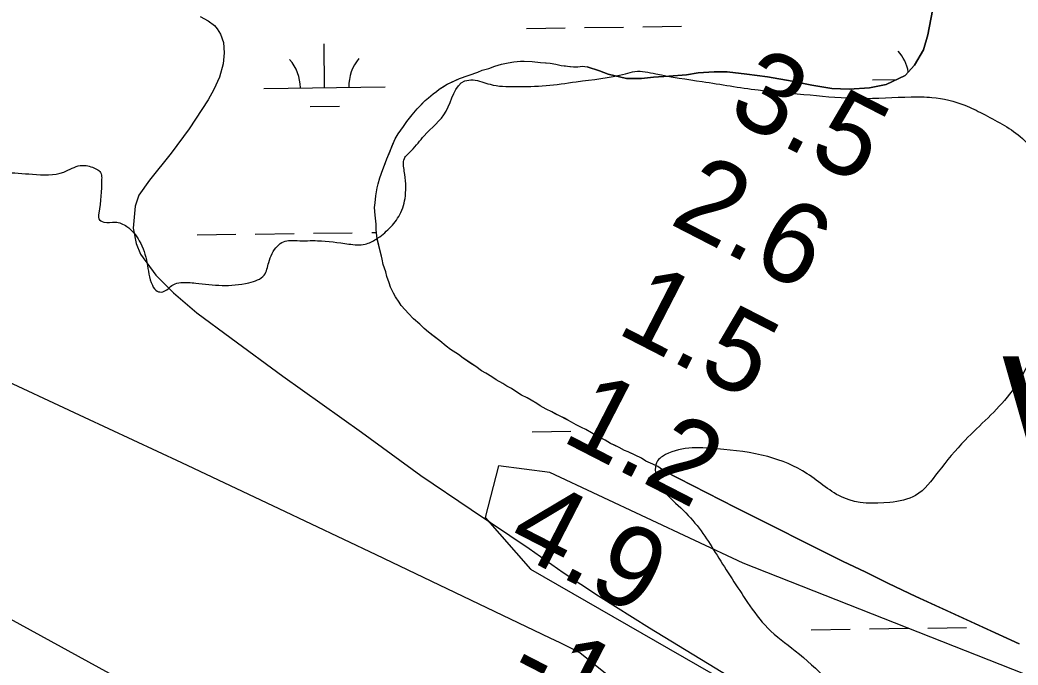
# Model space of a CAD drawing. Extents: x 3767014 to 3805179, y 361544 to 387384.
# Drawn here: x 3787593 to 3788416, y 378588 to 379120 of the extents above; entities that cross this region are included whole.
import ezdxf

# ---------------------------------------------------------------- set-up
doc = ezdxf.new("R2010")
doc.units = 0
for name, color, linetype in [('V-GRID-MAJR', 7, 'Continuous'), ('V-RIVR-EDGE', 7, 'Continuous'), ('V-RIVR-IDEN', 7, 'Continuous'), ('V-RIVR-RANG', 7, 'Continuous'), ('V-TOPO-DPTH', 7, 'Continuous'), ('V-TOPO-MINR', 7, 'Continuous'), ('V-TOPO-SHOR', 7, 'Continuous'), ('V-TOPO-WATR', 7, 'Continuous'), ('V-WETL-SWMP', 7, 'Continuous')]:
    doc.layers.add(name, color=color, linetype=linetype)

msp = doc.modelspace()

# ---------------------------------------------------------------- linework, layer by layer
at = {"layer": 'V-GRID-MAJR'}
msp.add_spline([(3771088.411, 379085.847), (3773738.277, 379121.596), (3779038.002, 379193.674), (3784337.716, 379266.522), (3789637.419, 379340.141), (3794937.112, 379414.531), (3800236.794, 379489.691), (3802886.631, 379527.561)], degree=3, dxfattribs=at)
at = {"layer": 'V-RIVR-EDGE'}
for points in [[(3786273.462, 379631.917), (3786280.209, 379617.431), (3786297.353, 379602.016), (3786328.516, 379587.47), (3786354.23, 379563.894), (3786376.764, 379533.995), (3786399.778, 379515.4), (3786431.371, 379491.81), (3786462.955, 379464.602), (3786493.195, 379442.371), (3786533.367, 379414.238), (3786548.254, 379400.185), (3786565.393, 379382.96), (3786595.635, 379361.634), (3786628.593, 379341.657), (3786658.403, 379328.471), (3786685.51, 379319.361), (3786744.263, 379307.912), (3786766.855, 379301.526), (3786801.647, 379291.944), (3786820.161, 379281.951), (3786839.57, 379268.338), (3786852.651, 379255.193), (3786864.842, 379248.381), (3786880.665, 379247.437), (3786894.233, 379248.76), (3786913.216, 379245.548), (3786939.87, 379235.987), (3786965.165, 379225.525), (3786978.697, 379212.379), (3787010.764, 379197.83), (3787056.386, 379179.179), (3787126.402, 379151.424), (3787202.715, 379110.089), (3787247.862, 379082.395), (3787332.797, 379053.699), (3787404.631, 379029.557), (3787466.988, 379013.125), (3787556.926, 378996.173), (3787603.489, 378992.441), (3787629.266, 378994.186), (3787642.844, 378999.578), (3787652.789, 378998.197), (3787660.01, 378992.753), (3787660.451, 378988.231), (3787658.121, 378960.202), (3787658.109, 378955.681), (3787662.172, 378952.958), (3787671.667, 378952.934), (3787681.154, 378949.294), (3787691.524, 378937.512), (3787697.81, 378919.41), (3787702.285, 378900.86), (3787706.342, 378895.877), (3787710.863, 378895.413), (3787719.468, 378901.27), (3787725.803, 378903.063), (3787738.01, 378902.581), (3787759.709, 378900.718), (3787781.87, 378902.924), (3787794.546, 378909.223), (3787798.189, 378919.614), (3787805.457, 378933.161), (3787810.44, 378936.766), (3787821.746, 378937.642), (3787838.476, 378937.601), (3787864.242, 378934.824), (3787877.807, 378934.79), (3787886.86, 378938.838), (3787897.734, 378947.854), (3787906.353, 378959.136), (3787910.913, 378974.499), (3787910.059, 378994.848), (3787910.084, 379005.247), (3787915.979, 379012.015), (3787926.409, 379024.198), (3787944.546, 379044.5), (3787959.98, 379069.331), (3787966.765, 379070.218), (3787980.773, 379066.566), (3788001.568, 379064.706), (3788026.891, 379065.548), (3788051.767, 379068.652), (3788092.478, 379075.333), (3788100.169, 379077.123), (3788117.346, 379075.272), (3788155.764, 379068.847), (3788201.867, 379061.95), (3788244.812, 379057.775), (3788285.499, 379054.961), (3788328.005, 379056.212), (3788345.186, 379055.718), (3788372.3, 379049.32), (3788386.899, 379042.41)], [(3788386.899, 379042.41), (3788417.904, 379023.435), (3788440.887, 378992.179), (3788448.043, 378960.51), (3788447.055, 378926.601), (3788439.707, 378880.951), (3788409.24, 378810.941), (3788372.521, 378773.051), (3788350.301, 378746.88), (3788331.714, 378727.484), (3788310.448, 378721.658), (3788272.476, 378725.369), (3788242.231, 378745.339), (3788209.71, 378759.436), (3788168.127, 378765.869), (3788122.896, 378759.651), (3788118.818, 378756.044), (3788116.991, 378748.814), (3788142.224, 378713.031), (3788167.911, 378678.151), (3788193.135, 378639.203), (3788209.812, 378617.91), (3788232.374, 378599.316), (3788284.708, 378552.162), (3788334.36, 378517.675), (3788381.771, 378490.881), (3788413.396, 378480.403), (3788449.09, 378469.463), (3788474.382, 378458.096), (3788505.999, 378444.001), (3788536.264, 378432.17), (3788579.627, 378414.429), (3788610.795, 378401.691), (3788697.059, 378362.14), (3788738.16, 378343.5), (3788779.271, 378329.381), (3788814.951, 378313.015), (3788851.077, 378293.935), (3788883.135, 378275.77), (3788911.132, 378260.779), (3788948.168, 378243.958), (3789043.462, 378198.958), (3789099.476, 378177.116), (3789152.324, 378155.282), (3789195.7, 378142.514), (3789220.104, 378137.48), (3789256.703, 378126.99), (3789292.381, 378109.72), (3789305.019, 378100.645), (3789319.901, 378084.783), (3789319.875, 378074.383), (3789316.665, 378056.305), (3789313.453, 378037.322), (3789312.506, 378020.143), (3789312.015, 378004.318), (3789311.527, 377989.85), (3789315.565, 377977.18), (3789323.24, 377972.187), (3789333.182, 377969.902), (3789357.132, 377964.417), (3789378.809, 377953.511), (3789403.636, 377936.72), (3789414.453, 377922.676), (3789418.024, 377903.677), (3789422.976, 377895.074), (3789436.051, 377879.668), (3789465.842, 377858.795), (3789492.94, 377846.067), (3789521.406, 377838.31), (3789551.227, 377829.646), (3789556.183, 377822.399), (3789554.793, 377808.837), (3789556.572, 377796.625), (3789562.875, 377785.757), (3789574.163, 377779.399), (3789589.52, 377772.579), (3789629.254, 377749.873), (3789659.506, 377732.616), (3789679.346, 377710.411), (3789704.616, 377690.001), (3789743.898, 377667.296), (3789778.225, 377652.29), (3789817.076, 377638.177), (3789856.394, 377630.393), (3789894.372, 377628.943), (3789923.318, 377632.036), (3789940.496, 377630.637), (3789978.452, 377620.144), (3790020.916, 377604.665), (3790063.38, 377588.735), (3790119.844, 377565.987), (3790170.428, 377542.802), (3790207.46, 377524.624), (3790239.091, 377516.407), (3790272.094, 377514.517), (3790305.101, 377514.435), (3790324.545, 377514.839), (3790349.4, 377509.352), (3790365.658, 377501.173), (3790373.774, 377492.11), (3790385.042, 377477.613), (3790401.749, 377468.076), (3790433.359, 377451.72), (3790441.459, 377435.875), (3790452.243, 377408.266), (3790459.895, 377394.23), (3790472.083, 377386.061), (3790487.003, 377385.572), (3790498.311, 377387.353), (3790504.201, 377392.312), (3790520.964, 377405.383), (3790533.189, 377412.135), (3790549.469, 377413), (3790572.974, 377410.228), (3790584.283, 377412.461), (3790599.67, 377417.849), (3790607.809, 377417.829), (3790615.944, 377416.452), (3790628.576, 377404.665), (3790642.983, 377379.761), (3790657.835, 377351.69), (3790662.758, 377331.331), (3790670.426, 377323.625), (3790683.074, 377318.62), (3790699.796, 377315.414), (3790710.185, 377310.866), (3790722.363, 377298.628), (3790739.518, 377287.734), (3790749.912, 377285.447), (3790762.542, 377273.208)]]:
    msp.add_spline(points, degree=3, dxfattribs=at)
at = {"layer": 'V-TOPO-DPTH'}
msp.add_lwpolyline([(3788683.81, 378091.04), (3788054.807, 378597.741), (3788046.684, 378601.838), (3788038.522, 378605.855), (3788030.333, 378609.818), (3787886.857, 378678.374), (3787806.832, 378716.411), (3787726.706, 378754.231), (3787646.426, 378791.723), (3787566.044, 378828.998), (3787225.847, 378985.914), (3787208.466, 378993.996), (3787191.12, 379002.15), (3787173.824, 379010.412), (3787156.563, 379018.745), (3786335.08, 379418.48)], dxfattribs=at)
at = {"layer": 'V-TOPO-MINR'}
for points in [[(3788648.852, 378079.369), (3788235.653, 378278.776), (3788188.449, 378301.869), (3788141.414, 378325.297), (3788094.632, 378349.228), (3788048.02, 378373.493), (3788028.748, 378383.658), (3787991.947, 378403.183), (3787955.21, 378422.828), (3787918.57, 378442.653), (3787881.995, 378462.598), (3787378.135, 378738.961), (3787336.826, 378761.92), (3787295.692, 378785.184), (3787254.819, 378808.906), (3787214.122, 378832.933), (3787194.886, 378844.434), (3787164.009, 378863.056), (3787133.228, 378881.833), (3787102.591, 378900.844), (3787072.049, 378920.01), (3786931.191, 379009.152), (3786830.223, 379072.897), (3786729.165, 379136.497)], [(3788556.119, 378527.066), (3788189.495, 378671.574), (3788030.123, 378746.428), (3787987.587, 378751.851), (3787976.845, 378709.329), (3788013.97, 378666.689), (3788162.678, 378581.224), (3788486.702, 378415.547)]]:
    msp.add_lwpolyline(points, dxfattribs=at)
at = {"layer": 'V-TOPO-SHOR'}
for points in [[(3788345.616, 379127.448), (3788341.757, 379107.329), (3788338.155, 379094.947), (3788330.682, 379082.302), (3788322.949, 379073.787), (3788307.476, 379066.299), (3788293.55, 379063.711), (3788276.785, 379062.67), (3788262.598, 379063.178), (3788246.089, 379065.748), (3788229.838, 379069.093), (3788209.459, 379072.691), (3788192.434, 379075.003), (3788176.185, 379076.801), (3788165.609, 379076.795), (3788152.455, 379076.015), (3788142.655, 379074.461), (3788128.21, 379073.162), (3788115.572, 379072.382), (3788105.514, 379071.346), (3788093.39, 379071.337), (3788078.172, 379074.942), (3788070.946, 379077.774), (3788060.887, 379081.121)], [(3787995.666, 379084.338), (3788000.344, 379085.167), (3788005.808, 379085.614), (3788008.933, 379085.647), (3788015.577, 379085.323), (3788022.224, 379084.61), (3788026.916, 379084.268), (3788030.437, 379083.912), (3788035.131, 379083.181), (3788039.44, 379082.052), (3788042.958, 379081.696), (3788046.479, 379081.344), (3788049.606, 379080.983), (3788053.123, 379081.02), (3788056.866, 379081.583), (3788060.887, 379081.121)], [(3788124.11, 378747.755), (3788118.996, 378751.219), (3788115.07, 378753.131), (3788109.185, 378755.806), (3788105.644, 378758.112), (3788100.933, 378760.41), (3788094.652, 378763.47), (3788091.514, 378764.608), (3788087.195, 378766.908), (3788083.269, 378768.821), (3788080.127, 378770.353), (3788075.804, 378773.042), (3788072.271, 378774.57), (3788067.557, 378777.255), (3788064.411, 378779.176), (3788059.697, 378781.863), (3788056.166, 378783.389), (3788051.847, 378785.688), (3788047.917, 378787.992), (3788044.775, 378789.522), (3788042.024, 378791.056), (3788034.564, 378794.886), (3788031.813, 378796.422), (3788027.103, 378798.718), (3788021.997, 378801.399), (3788019.242, 378803.324), (3788014.528, 378806.011), (3788011.382, 378807.932), (3788006.672, 378810.228), (3788003.526, 378812.149), (3787998.412, 378815.612), (3787994.488, 378817.525), (3787991.338, 378819.837), (3787985.84, 378822.905), (3787982.299, 378825.213), (3787977.191, 378828.285), (3787973.654, 378830.202), (3787968.931, 378833.671), (3787964.997, 378836.364), (3787958.704, 378840.595), (3787954.765, 378843.682), (3787948.083, 378847.911), (3787944.54, 378850.608), (3787939.418, 378854.851), (3787933.904, 378859.093), (3787929.966, 378862.177), (3787926.421, 378865.268), (3787922.87, 378868.745), (3787917.748, 378872.991), (3787913.402, 378877.633), (3787911.03, 378880.345), (3787907.477, 378884.214), (3787905.886, 378886.931), (3787902.717, 378891.197), (3787901.122, 378894.304), (3787898.728, 378899.359), (3787897.52, 378902.863), (3787895.515, 378907.919), (3787894.693, 378911.819), (3787892.676, 378918.047), (3787891.851, 378922.335), (3787890.626, 378927.402), (3787888.998, 378934.025), (3787887.773, 378939.092), (3787886.915, 378946.506), (3787886.868, 378951.191), (3787886.012, 378958.605), (3787885.557, 378964.852), (3787885.907, 378968.761), (3787886.628, 378974.627), (3787887.732, 378981.279), (3787888.482, 378984.412), (3787889.991, 378989.505), (3787892.269, 378996.17), (3787894.169, 379001.267), (3787895.691, 379005.189), (3787898.361, 379011.466), (3787899.883, 379015.388), (3787902.554, 379021.665), (3787904.858, 379025.595), (3787909.482, 379031.895), (3787912.175, 379035.827), (3787916.417, 379041.34), (3787920.66, 379046.46), (3787923.365, 379049.223), (3787927.232, 379053.17), (3787929.941, 379055.541), (3787933.816, 379058.705), (3787936.532, 379060.686), (3787938.854, 379062.662), (3787941.572, 379064.253), (3787945.453, 379066.637), (3787949.731, 379068.634), (3787955.562, 379071.427), (3787962.568, 379073.844), (3787970.744, 379076.662), (3787974.242, 379078.26), (3787979.7, 379079.488), (3787984.756, 379081.493), (3787990.208, 379083.111), (3787995.666, 379084.338)], [(3788124.11, 378747.755), (3788183.193, 378717.611), (3788271.945, 378673.036), (3788290.007, 378664.535), (3788309.356, 378654.745), (3788331.802, 378644.182), (3788356.571, 378632.846), (3788417.2, 378605.024)]]:
    msp.add_lwpolyline(points, dxfattribs=at)
at = {"layer": 'V-TOPO-WATR'}
msp.add_lwpolyline([(3788683.81, 378091.04), (3788054.807, 378597.741), (3788046.684, 378601.838), (3788038.522, 378605.855), (3788030.333, 378609.818), (3787886.857, 378678.374), (3787806.832, 378716.411), (3787726.706, 378754.231), (3787646.426, 378791.723), (3787566.044, 378828.998), (3787225.847, 378985.914), (3787208.466, 378993.996), (3787191.12, 379002.15), (3787173.824, 379010.412), (3787156.563, 379018.745), (3786335.08, 379418.48)], dxfattribs=at)
at = {"layer": 'V-WETL-SWMP'}
for p, q in [((3788341.757, 379107.328), (3788345.615, 379127.448)), ((3787741.575, 379122.606), (3787748.415, 379119.048)), ((3787748.415, 379119.048), (3787753.446, 379115.017)), ((3787753.446, 379115.017), (3787755.741, 379112.318)), ((3787755.741, 379112.318), (3787758.509, 379107.811)), ((3788010.726, 379112.673), (3788042.723, 379113.118)), ((3788058.722, 379113.34), (3788090.718, 379113.784)), ((3788106.717, 379114.007), (3788138.714, 379114.451)), ((3787758.509, 379107.811), (3787760.847, 379101.031)), ((3788338.153, 379094.945), (3788341.757, 379107.328)), ((3787760.847, 379101.031), (3787761.388, 379092.418)), ((3787844.323, 379063.927), (3787843.823, 379099.924)), ((3788330.68, 379082.302), (3788338.153, 379094.945)), ((3787761.388, 379092.418), (3787760.574, 379083.337)), ((3787995.665, 379084.339), (3788000.344, 379085.168)), ((3788000.344, 379085.168), (3788005.808, 379085.614)), ((3788005.808, 379085.614), (3788008.933, 379085.646)), ((3788008.933, 379085.646), (3788015.577, 379085.323)), ((3788015.577, 379085.323), (3788022.225, 379084.61)), ((3787760.574, 379083.337), (3787757.51, 379072.419)), ((3787955.562, 379071.428), (3787970.743, 379076.662)), ((3787970.743, 379076.662), (3787974.242, 379078.26)), ((3787974.242, 379078.26), (3787979.699, 379079.488)), ((3787979.699, 379079.488), (3787984.756, 379081.493)), ((3787984.756, 379081.493), (3787990.209, 379083.111)), ((3787990.209, 379083.111), (3787995.665, 379084.339)), ((3788022.225, 379084.61), (3788030.436, 379083.913)), ((3788030.436, 379083.913), (3788035.131, 379083.18)), ((3788035.131, 379083.18), (3788039.439, 379082.052)), ((3788039.439, 379082.052), (3788049.606, 379080.984)), ((3788049.606, 379080.984), (3788053.122, 379081.02)), ((3788053.122, 379081.02), (3788056.867, 379081.584)), ((3788056.867, 379081.584), (3788060.886, 379081.121)), ((3788060.886, 379081.121), (3788070.947, 379077.774)), ((3788070.947, 379077.774), (3788078.171, 379074.941)), ((3788152.454, 379076.014), (3788165.608, 379076.795)), ((3788165.608, 379076.795), (3788176.184, 379076.801)), ((3788176.184, 379076.801), (3788192.433, 379075.004)), ((3788322.947, 379073.786), (3788330.68, 379082.302)), ((3787757.51, 379072.419), (3787753.077, 379062.395)), ((3787945.454, 379066.637), (3787955.562, 379071.428)), ((3788078.171, 379074.941), (3788093.391, 379071.338)), ((3788093.391, 379071.338), (3788105.514, 379071.345)), ((3788105.514, 379071.345), (3788115.572, 379072.382)), ((3788115.572, 379072.382), (3788128.21, 379073.163)), ((3788128.21, 379073.163), (3788142.654, 379074.461)), ((3788142.654, 379074.461), (3788152.454, 379076.014)), ((3788192.433, 379075.004), (3788209.458, 379072.692)), ((3788209.458, 379072.692), (3788229.837, 379069.092)), ((3788229.837, 379069.092), (3788246.088, 379065.748)), ((3788296.188, 379070.204), (3788316.118, 379070.481)), ((3788307.475, 379066.298), (3788322.947, 379073.786)), ((3787753.077, 379062.395), (3787748.176, 379053.726)), ((3787794.328, 379063.233), (3787894.318, 379064.622)), ((3787933.816, 379058.705), (3787936.531, 379060.686)), ((3787936.531, 379060.686), (3787938.854, 379062.663)), ((3787938.854, 379062.663), (3787945.454, 379066.637)), ((3788246.088, 379065.748), (3788262.597, 379063.177)), ((3788262.597, 379063.177), (3788276.784, 379062.669)), ((3788276.784, 379062.669), (3788293.549, 379063.71)), ((3788293.549, 379063.71), (3788307.475, 379066.298)), ((3787748.176, 379053.726), (3787732.543, 379029.979)), ((3787920.66, 379046.461), (3787927.232, 379053.169)), ((3787927.232, 379053.169), (3787929.942, 379055.541)), ((3787929.942, 379055.541), (3787933.816, 379058.705)), ((3787832.539, 379048.331), (3787856.536, 379048.664)), ((3787916.416, 379041.34), (3787920.66, 379046.461)), ((3787909.481, 379031.894), (3787912.175, 379035.827)), ((3787912.175, 379035.827), (3787916.416, 379041.34)), ((3787732.543, 379029.979), (3787717.779, 379009.869)), ((3787904.858, 379025.596), (3787909.481, 379031.894)), ((3787895.691, 379005.189), (3787902.554, 379021.666)), ((3787902.554, 379021.666), (3787904.858, 379025.596)), ((3787717.779, 379009.869), (3787699.865, 378987.46)), ((3787892.268, 378996.17), (3787895.691, 379005.189)), ((3787889.992, 378989.506), (3787892.268, 378996.17)), ((3787699.865, 378987.46), (3787691.191, 378975.124)), ((3787888.482, 378984.412), (3787889.992, 378989.506)), ((3787886.629, 378974.627), (3787887.732, 378981.279)), ((3787887.732, 378981.279), (3787888.482, 378984.412)), ((3787691.191, 378975.124), (3787688.109, 378966.02)), ((3787885.907, 378968.761), (3787886.629, 378974.627)), ((3787688.109, 378966.02), (3787686.48, 378947.859)), ((3787885.557, 378964.851), (3787885.907, 378968.761)), ((3787886.011, 378958.605), (3787885.557, 378964.851)), ((3787886.868, 378951.192), (3787886.011, 378958.605)), ((3787686.48, 378947.859), (3787688.878, 378935.183)), ((3787886.916, 378946.505), (3787886.868, 378951.192)), ((3787887.773, 378939.092), (3787886.916, 378946.505)), ((3787739.157, 378942.384), (3787771.154, 378942.828)), ((3787787.153, 378943.051), (3787819.15, 378943.495)), ((3787835.148, 378943.717), (3787867.145, 378944.162)), ((3787883.143, 378944.384), (3787887.154, 378944.44)), ((3787891.851, 378922.336), (3787887.773, 378939.092)), ((3787688.878, 378935.183), (3787692.594, 378926.602)), ((3787692.594, 378926.602), (3787705.021, 378909.039)), ((3787892.676, 378918.047), (3787891.851, 378922.336)), ((3787894.693, 378911.818), (3787892.676, 378918.047)), ((3787705.021, 378909.039), (3787719.683, 378894.674)), ((3787895.514, 378907.92), (3787894.693, 378911.818)), ((3787897.519, 378902.862), (3787895.514, 378907.92)), ((3787898.727, 378899.359), (3787897.519, 378902.862)), ((3787901.122, 378894.305), (3787898.727, 378899.359)), ((3787719.683, 378894.674), (3787738.904, 378878.087)), ((3787902.717, 378891.197), (3787901.122, 378894.305)), ((3787905.885, 378886.932), (3787902.717, 378891.197)), ((3787907.476, 378884.214), (3787905.885, 378886.932)), ((3787913.402, 378877.634), (3787907.476, 378884.214)), ((3787738.904, 378878.087), (3787767.243, 378857.057)), ((3787917.747, 378872.991), (3787913.402, 378877.634)), ((3787922.869, 378868.746), (3787917.747, 378872.991)), ((3787926.42, 378865.267), (3787922.869, 378868.746)), ((3787929.967, 378862.178), (3787926.42, 378865.267)), ((3787767.243, 378857.057), (3787809.748, 378825.74)), ((3787939.417, 378854.852), (3787929.967, 378862.178)), ((3787944.539, 378850.608), (3787939.417, 378854.852)), ((3787948.082, 378847.91), (3787944.539, 378850.608)), ((3787954.766, 378843.681), (3787948.082, 378847.91)), ((3787958.704, 378840.596), (3787954.766, 378843.681)), ((3787968.931, 378833.67), (3787958.704, 378840.596)), ((3787973.654, 378830.202), (3787968.931, 378833.67)), ((3787977.19, 378828.285), (3787973.654, 378830.202)), ((3787809.748, 378825.74), (3787874.631, 378779.682)), ((3787982.299, 378825.212), (3787977.19, 378828.285)), ((3787985.839, 378822.905), (3787982.299, 378825.212)), ((3787991.339, 378819.836), (3787985.839, 378822.905)), ((3787994.488, 378817.524), (3787991.339, 378819.836)), ((3787998.413, 378815.611), (3787994.488, 378817.524)), ((3788003.527, 378812.148), (3787998.413, 378815.611)), ((3788006.672, 378810.227), (3788003.527, 378812.148)), ((3788011.383, 378807.931), (3788006.672, 378810.227)), ((3788014.528, 378806.01), (3788011.383, 378807.931)), ((3788019.243, 378803.324), (3788014.528, 378806.01)), ((3788021.997, 378801.399), (3788019.243, 378803.324)), ((3788027.102, 378798.717), (3788021.997, 378801.399)), ((3788031.814, 378796.421), (3788027.102, 378798.717)), ((3788044.775, 378789.523), (3788031.814, 378796.421)), ((3788047.916, 378787.992), (3788044.775, 378789.523)), ((3788015.347, 378780.03), (3788047.344, 378780.475)), ((3788051.846, 378785.688), (3788047.916, 378787.992)), ((3788056.166, 378783.389), (3788051.846, 378785.688)), ((3788059.697, 378781.862), (3788056.166, 378783.389)), ((3788072.272, 378774.569), (3788059.697, 378781.862)), ((3787874.631, 378779.682), (3787923.533, 378743.894)), ((3788075.804, 378773.043), (3788072.272, 378774.569)), ((3788080.128, 378770.352), (3788075.804, 378773.043)), ((3788087.195, 378766.909), (3788080.128, 378770.352)), ((3788091.515, 378764.609), (3788087.195, 378766.909)), ((3788094.652, 378763.47), (3788091.515, 378764.609)), ((3788105.644, 378758.113), (3788094.652, 378763.47)), ((3788109.184, 378755.806), (3788105.644, 378758.113)), ((3788115.07, 378753.131), (3788109.184, 378755.806)), ((3788118.996, 378751.218), (3788115.07, 378753.131)), ((3788124.11, 378747.755), (3788118.996, 378751.218)), ((3788183.193, 378717.61), (3788124.11, 378747.755)), ((3787923.533, 378743.894), (3787965.099, 378715.742)), ((3787965.099, 378715.742), (3788013.056, 378683.573)), ((3788271.946, 378673.037), (3788183.193, 378717.61)), ((3788013.056, 378683.573), (3788040.927, 378663.9)), ((3788290.006, 378664.535), (3788271.946, 378673.037)), ((3788040.927, 378663.9), (3788070.154, 378644.694)), ((3788309.356, 378654.745), (3788290.006, 378664.535)), ((3788331.802, 378644.182), (3788309.356, 378654.745)), ((3788070.154, 378644.694), (3788112.155, 378618.361)), ((3788417.199, 378605.024), (3788331.802, 378644.182)), ((3788112.155, 378618.361), (3788190.207, 378570.608)), ((3788245.638, 378616.712), (3788277.635, 378617.157)), ((3788293.633, 378617.379), (3788325.63, 378617.824)), ((3788341.629, 378618.046), (3788373.625, 378618.49))]:
    msp.add_line(p, q, dxfattribs=at)
for centre, start, end in [((3788290.939, 379070.606), 10.048814, 41.567696), ((3787789.079, 379063.635), 0.024037, 41.567696), ((3787899.554, 379065.169), 140.024034, 181.567693)]:
    msp.add_arc(centre, 35.246, start, end, dxfattribs=at)

# ---------------------------------------------------------------- texts
at = {"layer": 'V-RIVR-IDEN'}
msp.add_text('Water', height=100, rotation=0.782153, dxfattribs=at).set_placement((3788404.339, 378742.057))
at = {"layer": 'V-RIVR-RANG'}
for s, p in [('3.5', (3788174.676, 379040.289)), ('2.6', (3788127.528, 378952.087)), ('1.5', (3788083.665, 378862.196)), ('1.2', (3788038.16, 378773.15)), ('4.9', (3787992.419, 378684.223)), ('-1', (3787991.72, 378572.139))]:
    msp.add_text(s, height=67, rotation=332.788326, dxfattribs=at).set_placement(p)

doc.saveas('drawing.dxf')
